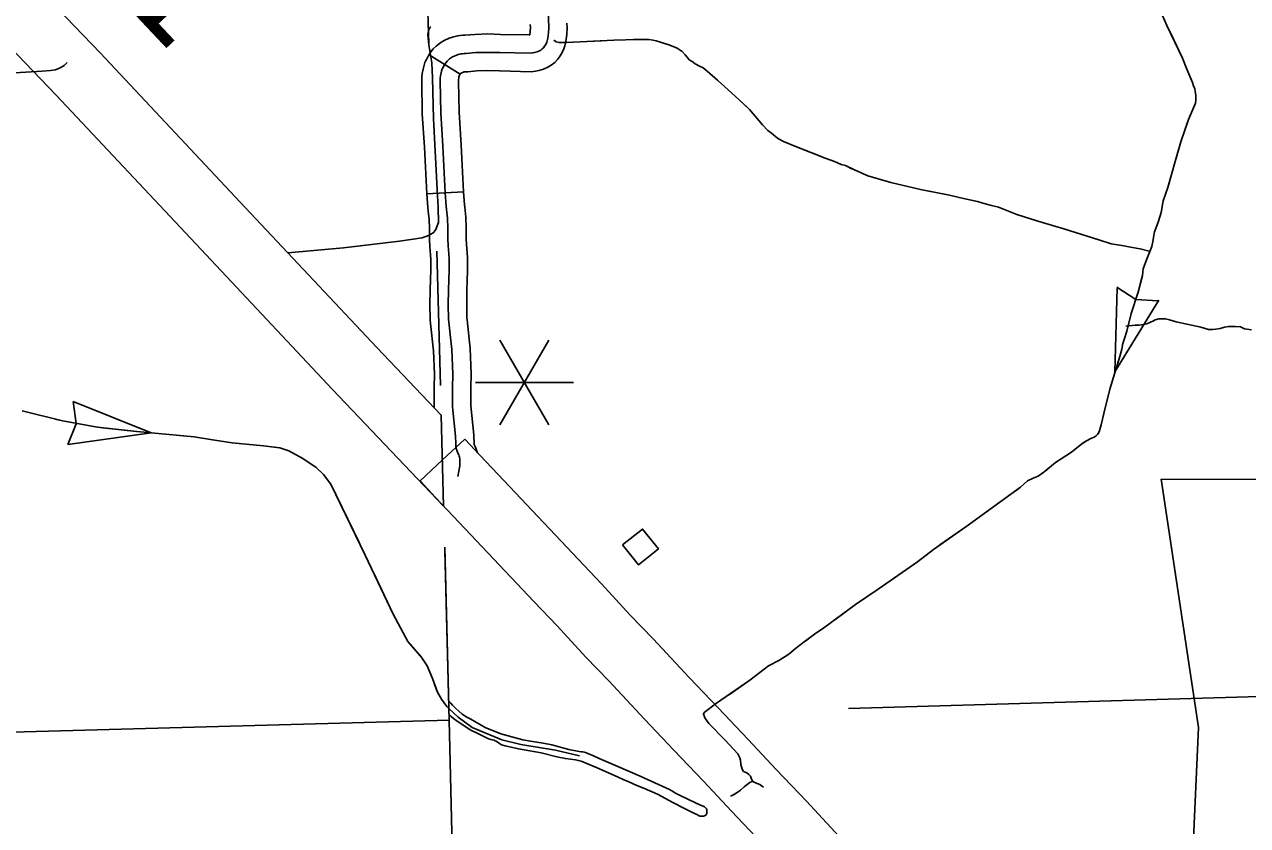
# Model space of a CAD drawing. Extents: x 1084508 to 1142749, y 1057638 to 1093403.
# Drawn here: x 1110633 to 1112202, y 1075717 to 1076745 of the extents above; entities that cross this region are included whole.
import ezdxf

# ---------------------------------------------------------------- set-up
doc = ezdxf.new("R2010")
doc.units = 0
for name, color, linetype in [('Level 10', 7, 'Continuous'), ('Level 2', 7, 'Continuous'), ('Level 21', 7, 'Continuous'), ('Level 32', 7, 'Continuous'), ('Level 33', 7, 'Continuous'), ('Level 34', 7, 'Continuous'), ('Level 35', 7, 'Continuous'), ('Level 43', 7, 'Continuous'), ('Level 45', 7, 'Continuous'), ('Level 48', 7, 'Continuous'), ('Level 5', 7, 'Continuous'), ('Level 56', 7, 'Continuous'), ('Level 6', 7, 'Continuous')]:
    doc.layers.add(name, color=color, linetype=linetype)

msp = doc.modelspace()

# ---------------------------------------------------------------- linework, layer by layer
at = {"layer": 'Level 10'}
for p, q in [((1111197.9, 1076212.6), (1111169.3, 1076185.7)), ((1111169.3, 1076185.7), (1111140.7, 1076158.9))]:
    msp.add_line(p, q, dxfattribs=at)
for points in [[(1110331.9, 1077600.8), (1110333.8, 1077570.7), (1110334.4, 1077535.9), (1110339.6, 1077344.8), (1110345.4, 1077128.6), (1110345.7, 1077113.8), (1110346.7, 1077098.3), (1110348.7, 1077080), (1110351.1, 1077063.1), (1110354.8, 1077045.6), (1110360.4, 1077027.1), (1110367.2, 1077009.8), (1110378.2, 1076986), (1110390.6, 1076964.7), (1110404.8, 1076944.3), (1110425.6, 1076918.2), (1110451.8, 1076889.2), (1110534.2, 1076801.5), (1110584.8, 1076746.7), (1110673.9, 1076653.8), (1110852.9, 1076463), (1111028.2, 1076276), (1111170.9, 1076126.4)], [(1111170.9, 1076126.4), (1111167.8, 1076243.4), (1111085.2, 1076329.9), (1110910.1, 1076516.7), (1110730.8, 1076707.9), (1110641.9, 1076800.4), (1110591.6, 1076855), (1110509.5, 1076942.3), (1110485.5, 1076968.9), (1110467.8, 1076991.2), (1110456.9, 1077006.9), (1110447.9, 1077022.3), (1110439.3, 1077040.7), (1110434.6, 1077052.8), (1110430.9, 1077064.9), (1110428.5, 1077076.7), (1110426.6, 1077089.8), (1110424.9, 1077105.2), (1110424.1, 1077117.2), (1110423.8, 1077130.5), (1110418, 1077346.9), (1110412.8, 1077537.6), (1110412.2, 1077573.8), (1110410.2, 1077605.7)], [(1111217.8, 1076191.4), (1111197.9, 1076212.6)], [(1111688.1, 1075691.8), (1111636.2, 1075747.7), (1111597.3, 1075788.7), (1111561.5, 1075827.2), (1111523, 1075867.6), (1111485.8, 1075906.8), (1111439.7, 1075956.3), (1111410.3, 1075986.7), (1111373.6, 1076026.7), (1111343.3, 1076058.3), (1111255.2, 1076151.6), (1111217.8, 1076191.4)], [(1111140.7, 1076158.9), (1111160.6, 1076137.7)], [(1111160.6, 1076137.7), (1111198.1, 1076097.8), (1111286.4, 1076004.2), (1111316.4, 1075973), (1111353.2, 1075932.9), (1111382.7, 1075902.3), (1111428.6, 1075853.1), (1111466.1, 1075813.5), (1111504.4, 1075773.4), (1111540.1, 1075735), (1111579, 1075694)]]:
    msp.add_lwpolyline(points, dxfattribs=at)
at = {"layer": 'Level 2'}
for points in [[(1111166.7, 1076281.5), (1111162.1, 1076453.7)], [(1111251.9, 1072579.9), (1111228.6, 1073336.9), (1111222.3, 1073569.6), (1111212.6, 1074189.7), (1111190.8, 1075311.9), (1111178.2, 1075851.7), (1111172.3, 1076074)], [(1111252.3, 1072568.1), (1111228.6, 1073336.9), (1111222.3, 1073569.6), (1111212.6, 1074189.7), (1111190.8, 1075311.9), (1111178.2, 1075851.7), (1111172.4, 1076069.7)]]:
    msp.add_lwpolyline(points, dxfattribs=at)
at = {"layer": 'Level 21'}
for p, q in [((1112139.1, 1075842.3), (1112091.3, 1076160.9)), ((1112117.8, 1075359), (1112139.1, 1075842.3))]:
    msp.add_line(p, q, dxfattribs=at)
msp.add_lwpolyline([(1112091.3, 1076160.9), (1113046.4, 1076160.4)], dxfattribs=at)
at = {"layer": 'Level 32'}
for p, q in [((1111192, 1076680.6), (1111152.3, 1076705.8)), ((1111196.5, 1076530), (1111149.5, 1076527.4))]:
    msp.add_line(p, q, dxfattribs=at)
for points in [[(1111173, 1076528.7), (1111169.8, 1076588.4), (1111167.2, 1076631), (1111166.5, 1076671.7), (1111166.6, 1076675.4), (1111166.9, 1076678.7), (1111167.6, 1076682.4), (1111168.2, 1076684.8), (1111168.5, 1076685.9), (1111168.8, 1076687), (1111169.2, 1076687.8), (1111169.4, 1076688.2), (1111169.7, 1076688.8), (1111171.4, 1076692.1), (1111172.5, 1076693.7), (1111173.7, 1076695.4), (1111175.3, 1076697.5), (1111177.1, 1076699.2), (1111178.5, 1076700.4), (1111179.6, 1076701.3), (1111182.5, 1076703), (1111186.6, 1076704.9), (1111189.5, 1076705.9), (1111191.6, 1076706.5), (1111193.4, 1076706.9), (1111195.1, 1076707.1), (1111197.4, 1076707.3), (1111200, 1076707.5), (1111212.2, 1076708.4), (1111227.6, 1076708.8), (1111243.2, 1076708.4), (1111281.9, 1076707.6), (1111285, 1076708), (1111287.5, 1076708.5), (1111290.8, 1076709.4), (1111293.8, 1076710.7), (1111295.7, 1076711.8), (1111297.5, 1076713.2), (1111298.9, 1076714.7), (1111300.4, 1076716.7), (1111301.9, 1076718.9), (1111303.1, 1076721.7), (1111303.6, 1076723.4), (1111304.5, 1076727), (1111305.4, 1076733.8), (1111305.7, 1076740.5), (1111304.9, 1076763.1)], [(1111192, 1076680.6), (1111192.1, 1076680.6), (1111192.7, 1076681.5), (1111192.9, 1076681.7), (1111193.1, 1076682), (1111193.4, 1076682.1), (1111195.3, 1076683), (1111196.6, 1076683.4), (1111197.4, 1076683.6), (1111197.6, 1076683.7), (1111197.8, 1076683.7), (1111199.4, 1076683.9), (1111201.8, 1076684), (1111213.3, 1076684.9), (1111227.6, 1076685.3), (1111242.6, 1076684.9), (1111283.2, 1076684), (1111288.7, 1076684.7), (1111293, 1076685.5), (1111298.8, 1076687.2), (1111304.5, 1076689.7), (1111308.8, 1076692.2), (1111313.4, 1076695.7), (1111316.9, 1076699.5), (1111319.7, 1076703), (1111322.7, 1076707.7), (1111325.2, 1076713.5), (1111326.3, 1076717.2), (1111327.7, 1076722.7), (1111328.8, 1076731.6), (1111329.3, 1076740.3), (1111329.1, 1076746.3)], [(1111152.3, 1076705.8), (1111152.9, 1076706.8), (1111154.7, 1076709.4), (1111157.7, 1076713.2), (1111161.4, 1076716.8), (1111163.6, 1076718.6), (1111166.1, 1076720.7), (1111171.6, 1076723.9), (1111178, 1076726.8), (1111182.5, 1076728.3), (1111185.7, 1076729.3), (1111189.1, 1076730), (1111192.3, 1076730.5), (1111195.5, 1076730.8), (1111198.3, 1076731), (1111211, 1076731.9), (1111227.6, 1076732.4), (1111243.7, 1076731.9), (1111280.6, 1076731.1), (1111281.3, 1076731.2), (1111281.3, 1076731.3), (1111281.9, 1076735.9), (1111282.2, 1076740.7), (1111282, 1076744.6)], [(1111149.5, 1076527.4), (1111146.3, 1076587), (1111143.6, 1076630.1), (1111143, 1076671.8), (1111143.1, 1076676.8), (1111143.6, 1076681.8), (1111144.5, 1076687.4), (1111145.4, 1076690.7), (1111145.9, 1076692.5), (1111146.9, 1076695.6), (1111147.8, 1076697.5), (1111148.1, 1076698.3), (1111148.8, 1076699.6), (1111151.1, 1076703.9), (1111152.3, 1076705.8)], [(1111196.5, 1076530), (1111193.3, 1076589.7), (1111190.7, 1076631.9), (1111190.1, 1076671.6), (1111190.1, 1076674), (1111190.3, 1076675.6), (1111190.6, 1076677.4), (1111190.9, 1076678.5), (1111191.8, 1076680.2), (1111192, 1076680.6)]]:
    msp.add_lwpolyline(points, dxfattribs=at)
at = {"layer": 'Level 33'}
for points in [[(1111155.7, 1076695.5), (1111151.9, 1076718.4), (1111150.6, 1076731.9), (1111151.4, 1076737), (1111153.3, 1076740.6), (1111154.4, 1076741.6)], [(1111160.6, 1076480.8), (1111164.5, 1076490.4), (1111163.9, 1076509.6), (1111162.5, 1076533), (1111157.9, 1076623.5), (1111156.5, 1076676), (1111155.7, 1076695.5)], [(1110971.2, 1076451.6), (1111042.3, 1076457.9), (1111114.2, 1076466.5), (1111143.6, 1076470.9), (1111151.7, 1076473.6), (1111157.6, 1076477.2), (1111160.6, 1076480.8), (1111161.4, 1076482.2)]]:
    msp.add_lwpolyline(points, dxfattribs=at)
at = {"layer": 'Level 34'}
msp.add_lwpolyline([(1110688, 1076695.8), (1110684.3, 1076692.1), (1110679.2, 1076688.9), (1110673, 1076686.5), (1110666.6, 1076685.7), (1110656.1, 1076684.6), (1110620.9, 1076682.5), (1110448.7, 1076676), (1110386.3, 1076674.1), (1110371, 1076673.3), (1110362.1, 1076671.7), (1110355.8, 1076670.3)], dxfattribs=at)
at = {"layer": 'Level 35'}
msp.add_lwpolyline([(1111177.6, 1075876.3), (1111180.2, 1075873.5), (1111182.5, 1075871.1), (1111186.7, 1075866.7), (1111190.4, 1075863.3), (1111194.9, 1075859.5), (1111200.5, 1075855.5), (1111205.6, 1075853), (1111224.2, 1075842.4), (1111244.3, 1075834.5), (1111272.6, 1075826.8), (1111282.2, 1075824.7), (1111298.6, 1075822.2), (1111309.6, 1075820.3), (1111331.4, 1075814.2), (1111344.8, 1075811.8), (1111347.9, 1075811.3), (1111349.3, 1075811.1), (1111351.2, 1075810.8), (1111352.9, 1075810.2), (1111356, 1075809.1), (1111362.2, 1075806.4), (1111370.6, 1075802.7), (1111394.2, 1075792.4), (1111423.2, 1075780.1), (1111446.4, 1075769.5), (1111460.6, 1075763), (1111463.4, 1075761.2), (1111468.3, 1075758.3), (1111474.1, 1075755.3), (1111493.8, 1075745.6), (1111500.4, 1075742.9), (1111503.8, 1075741.3), (1111505.3, 1075740.6), (1111506.1, 1075740.1), (1111507.1, 1075739), (1111508, 1075738), (1111508.3, 1075737.2), (1111508.4, 1075736.4), (1111508.4, 1075735.6), (1111508.4, 1075733.9), (1111508.4, 1075733.2), (1111508.4, 1075732.3), (1111508.1, 1075731.2), (1111507.8, 1075730.5), (1111507.2, 1075730), (1111506.3, 1075729.4), (1111505.3, 1075728.9), (1111504.4, 1075728.6), (1111503, 1075728.6), (1111502.1, 1075728.6), (1111500.8, 1075728.6), (1111500, 1075728.8), (1111498.7, 1075729.3), (1111496.5, 1075730.2), (1111490.1, 1075733.4), (1111478.9, 1075739), (1111465, 1075746.4), (1111445.2, 1075756.7), (1111428.4, 1075764), (1111418.6, 1075768.2), (1111408.3, 1075772.6), (1111401.4, 1075775.7), (1111393.9, 1075779), (1111368, 1075790.7), (1111347.2, 1075799.2), (1111345.4, 1075799.8), (1111343.6, 1075800.2), (1111340.1, 1075800.8), (1111327.1, 1075802.5), (1111316.2, 1075804.7), (1111296.2, 1075809.8), (1111266.9, 1075815), (1111249.9, 1075818.8), (1111245.3, 1075820.2), (1111242.4, 1075821.8), (1111238.3, 1075824.7), (1111236.9, 1075825.5), (1111235.6, 1075826.1), (1111233.4, 1075826.6), (1111231.4, 1075827.2), (1111228.6, 1075828.1), (1111224, 1075830.1), (1111214.1, 1075835), (1111205.7, 1075839), (1111188.4, 1075850.4), (1111183.7, 1075854), (1111180.8, 1075856.1), (1111178.8, 1075857.7), (1111177.6, 1075858.8)], dxfattribs=at)
at = {"layer": 'Level 43'}
for p, q in [((1112031.6, 1076299), (1112034.6, 1076406.7)), ((1112034.5, 1076407.4), (1112058.6, 1076391.8)), ((1112031.6, 1076299), (1112088.1, 1076390.7)), ((1112087.5, 1076390.1), (1112058.9, 1076391.7)), ((1110795.6, 1076220.5), (1110695.8, 1076260.9)), ((1110695.8, 1076260.9), (1110699.8, 1076232.5)), ((1110699.7, 1076232.2), (1110689, 1076205.6)), ((1110689, 1076205.6), (1110795.6, 1076220.5))]:
    msp.add_line(p, q, dxfattribs=at)
for points in [[(1112089.7, 1076763.9), (1112098.7, 1076743.2), (1112118.7, 1076701.4), (1112124, 1076687.3), (1112131.2, 1076670.3), (1112132.9, 1076665.8), (1112134.5, 1076661.8), (1112134.9, 1076658.6), (1112135.8, 1076653.8), (1112135.8, 1076651.2), (1112135.7, 1076647.4), (1112135.1, 1076643.5), (1112132.9, 1076637.6), (1112126.3, 1076622.7), (1112116.5, 1076594.1), (1112109.2, 1076568.6), (1112099.8, 1076535.4), (1112093.7, 1076518.4), (1112091.4, 1076503.5), (1112087.5, 1076490.8), (1112082.5, 1076478.6), (1112081.7, 1076474.3), (1112080.8, 1076468.3), (1112079.2, 1076459.7), (1112076.8, 1076453.3), (1112072.3, 1076442.5), (1112068.3, 1076431.2), (1112067.1, 1076422.4), (1112061.8, 1076400.9), (1112052.9, 1076373.8), (1112047.2, 1076351.2), (1112044.3, 1076341.6), (1112042.1, 1076335.4), (1112040.8, 1076327.9), (1112038.3, 1076318.3), (1112025.5, 1076276.5), (1112017.5, 1076245.3), (1112014.3, 1076230.9)], [(1112104, 1076732.2), (1112118.7, 1076701.4), (1112124, 1076687.3), (1112131.2, 1076670.3), (1112132.9, 1076665.8), (1112134.5, 1076661.8), (1112134.9, 1076658.6), (1112135.8, 1076653.8), (1112135.8, 1076651.2), (1112135.7, 1076647.4), (1112135.1, 1076643.5), (1112132.9, 1076637.6), (1112126.3, 1076622.7), (1112124.2, 1076616.6)], [(1111312.1, 1076724.6), (1111315.1, 1076722.3), (1111318.9, 1076721.3), (1111328.7, 1076721.3), (1111389.4, 1076724.4), (1111419.6, 1076725.3), (1111434.3, 1076725.1), (1111439.5, 1076724.6), (1111443.5, 1076723.7), (1111449.2, 1076721.8), (1111460.9, 1076718.2), (1111470.3, 1076714.2), (1111476.8, 1076709.7), (1111480.8, 1076705.4), (1111483.4, 1076702.5), (1111486, 1076699), (1111489.6, 1076697.1), (1111493.4, 1076694), (1111499.3, 1076690.9), (1111503.6, 1076688.8), (1111509, 1076684.7), (1111530.9, 1076665.2), (1111549.8, 1076647.9), (1111563.1, 1076635.6), (1111580, 1076615.8), (1111586.9, 1076608.7), (1111591.4, 1076605.2), (1111594, 1076603), (1111597.1, 1076600.4), (1111600.6, 1076598), (1111607, 1076594.5), (1111623.6, 1076587.6), (1111660.4, 1076572.9), (1111672.1, 1076568.6), (1111680.6, 1076565), (1111686.3, 1076563.4), (1111697.7, 1076557.9), (1111715, 1076550.3), (1111744.4, 1076541.7), (1111782.4, 1076532.9), (1111819.7, 1076525.6), (1111837.9, 1076521.3), (1111855.7, 1076517.3), (1111861, 1076515.8), (1111867.4, 1076513.9), (1111873.5, 1076512.3), (1111882.6, 1076510.1), (1111906.1, 1076500.9), (1111931.9, 1076492.6), (1111966.3, 1076482.4), (1112011.2, 1076468.3), (1112027.1, 1076463.1), (1112043.3, 1076460.4), (1112052.1, 1076458.7), (1112064.3, 1076456.5), (1112077.4, 1076453.2)], [(1111327.6, 1076721.3), (1111373.2, 1076723.6)], [(1111414.6, 1076725.2), (1111419.6, 1076725.3), (1111434.3, 1076725.1), (1111439.5, 1076724.6), (1111443.5, 1076723.7), (1111449.2, 1076721.8), (1111460.9, 1076718.2), (1111470.3, 1076714.2), (1111476.8, 1076709.7), (1111480.8, 1076705.4), (1111483.4, 1076702.5), (1111486, 1076699), (1111489.6, 1076697.1), (1111493.4, 1076694), (1111499.3, 1076690.9), (1111503.6, 1076688.8), (1111509, 1076684.7), (1111522.2, 1076673)], [(1111552.8, 1076645.1), (1111563.1, 1076635.6), (1111580, 1076615.8), (1111586.9, 1076608.7), (1111591.4, 1076605.2), (1111594, 1076603), (1111597.1, 1076600.4), (1111600.6, 1076598), (1111607, 1076594.5), (1111623.6, 1076587.6), (1111653, 1076575.8)], [(1112111.6, 1076577.1), (1112109.2, 1076568.6), (1112099.8, 1076535.4), (1112093.7, 1076518.4), (1112091.4, 1076503.5), (1112087.5, 1076490.8), (1112082.5, 1076478.6), (1112081.7, 1076474.3), (1112080.8, 1076468.3), (1112079.2, 1076459.7), (1112078.5, 1076457.7)], [(1111691.6, 1076560.8), (1111697.7, 1076557.9), (1111715, 1076550.3), (1111744.4, 1076541.7), (1111782.4, 1076532.9), (1111810.8, 1076527.3)], [(1111851.3, 1076518.3), (1111855.7, 1076517.3), (1111861, 1076515.8), (1111867.4, 1076513.9), (1111873.5, 1076512.3), (1111882.6, 1076510.1), (1111906.1, 1076500.9), (1111931.9, 1076492.6), (1111966.3, 1076482.4), (1111969.8, 1076481.3)], [(1112009.3, 1076468.9), (1112011.2, 1076468.3), (1112027.1, 1076463.1), (1112043.3, 1076460.4), (1112052.1, 1076458.7), (1112064.3, 1076456.5), (1112077.4, 1076453.2)], [(1112066.1, 1076418.4), (1112061.8, 1076400.9), (1112052.9, 1076373.8), (1112047.2, 1076351.2), (1112044.3, 1076341.6), (1112042.1, 1076335.4), (1112040.8, 1076327.9), (1112038.3, 1076318.3), (1112032.3, 1076298.9)], [(1112207.1, 1076352.9), (1112198.3, 1076354.1), (1112192.9, 1076356.7), (1112186.3, 1076356.9), (1112181.1, 1076356.9), (1112177.4, 1076356.9), (1112172.3, 1076356.1), (1112166.9, 1076354.4), (1112161.2, 1076353.5), (1112157.4, 1076353.2), (1112152, 1076353.2), (1112142.3, 1076356.1), (1112110.6, 1076363.2), (1112102, 1076365.5), (1112096.6, 1076366.9), (1112093.2, 1076366.9), (1112088.3, 1076366.7), (1112083.5, 1076365.5), (1112081.2, 1076364.4), (1112077.5, 1076362.4), (1112072.9, 1076360.4), (1112068.9, 1076359.5), (1112062.9, 1076358.7), (1112057.8, 1076358.7), (1112046, 1076357.5)], [(1112181.6, 1076356.9), (1112181.1, 1076356.9), (1112177.4, 1076356.9), (1112172.3, 1076356.1), (1112166.9, 1076354.4), (1112161.2, 1076353.5), (1112157.4, 1076353.2), (1112152, 1076353.2), (1112142.3, 1076356.1), (1112110.6, 1076363.2), (1112102, 1076365.5), (1112096.6, 1076366.9), (1112093.2, 1076366.9), (1112088.3, 1076366.7), (1112083.5, 1076365.5), (1112081.2, 1076364.4), (1112077.5, 1076362.4), (1112072.9, 1076360.4), (1112068.9, 1076359.5), (1112062.9, 1076358.7), (1112060.9, 1076358.7)], [(1112021, 1076259), (1112017.5, 1076245.3), (1112014.3, 1076230.9), (1112011.8, 1076221.8), (1112010.6, 1076219.6), (1112009.6, 1076218.3), (1112008, 1076216.9), (1112005.4, 1076215.2), (1112000.9, 1076213.2), (1111995.5, 1076210.5), (1111992.6, 1076208.6)], [(1110630.3, 1076248.7), (1110682, 1076236.1), (1110726.8, 1076227.9), (1110777.3, 1076222.2), (1110851.1, 1076215.3), (1110874.4, 1076211.5), (1110899.6, 1076207.7), (1110940, 1076203.9), (1110960.8, 1076201.4), (1110972.2, 1076197.6), (1110990.5, 1076187.5), (1111007.5, 1076176.1), (1111017, 1076167.3), (1111026.2, 1076154.5), (1111070.3, 1076063.6), (1111106.3, 1075987.9), (1111125.2, 1075952.6), (1111142.2, 1075933), (1111149.8, 1075921.6), (1111156.7, 1075905.2), (1111163, 1075887.6), (1111168.1, 1075878.7), (1111175.2, 1075869.4), (1111177.8, 1075866.9)], [(1110672.8, 1076238.3), (1110682, 1076236.1), (1110726.8, 1076227.9), (1110733.9, 1076227.1)], [(1112014.3, 1076230.9), (1112011.8, 1076221.8), (1112010.6, 1076219.6), (1112009.6, 1076218.3), (1112008, 1076216.9), (1112005.4, 1076215.2), (1112000.9, 1076213.2), (1111995.5, 1076210.5), (1111989.4, 1076206.6), (1111976.1, 1076195.8), (1111955.5, 1076182.6), (1111940.9, 1076170), (1111933.3, 1076164.9), (1111926.9, 1076162.6), (1111919.7, 1076158.8), (1111911, 1076150.9), (1111898.4, 1076141.7), (1111867.1, 1076119.1), (1111840.7, 1076100.1), (1111799.2, 1076070.8), (1111778.8, 1076055), (1111728.4, 1076020.1), (1111699.2, 1076000.2), (1111658.6, 1075970.4), (1111646.7, 1075962.1), (1111633.2, 1075952.2), (1111622.1, 1075943.9), (1111613.8, 1075936.6), (1111600.8, 1075928.4), (1111587.8, 1075921.5), (1111563.6, 1075903), (1111521.1, 1075873.7), (1111504.9, 1075861.5), (1111504.1, 1075859.6), (1111504.9, 1075857.3), (1111505.9, 1075854.8), (1111510.9, 1075847.4), (1111532.2, 1075826.2), (1111548.4, 1075808.7), (1111551, 1075803.6), (1111551.7, 1075800.6), (1111552.1, 1075795), (1111553.9, 1075789), (1111555.6, 1075786.1), (1111560, 1075784.2), (1111562.3, 1075782.3), (1111564.6, 1075779.8), (1111565.8, 1075776.3), (1111567.7, 1075773.2), (1111571, 1075771.3), (1111576.6, 1075769.2), (1111581.2, 1075765.9)], [(1110733.9, 1076227.1), (1110776.8, 1076222.2)], [(1110836.9, 1076216.6), (1110851.1, 1076215.3), (1110874.4, 1076211.5), (1110899.6, 1076207.7), (1110940, 1076203.9), (1110960.2, 1076201.4)], [(1111992.6, 1076208.6), (1111989.4, 1076206.6), (1111976.1, 1076195.8), (1111955.5, 1076182.6), (1111942.8, 1076171.6)], [(1110997.1, 1076183.1), (1111007.5, 1076176.1), (1111017, 1076167.3), (1111026.2, 1076154.5), (1111062.5, 1076079.8)], [(1111908.5, 1076149.1), (1111898.4, 1076141.7), (1111867.1, 1076119.1), (1111840.7, 1076100.1), (1111807.5, 1076076.7)], [(1111080.4, 1076042.4), (1111106.3, 1075987.9), (1111125.2, 1075952.6), (1111140.9, 1075934.6)], [(1111774.3, 1076051.9), (1111728.4, 1076020.1), (1111699.2, 1076000.2), (1111672.5, 1075980.6)], [(1111638.9, 1075956.3), (1111633.2, 1075952.2), (1111622.1, 1075943.9), (1111613.8, 1075936.6), (1111600.8, 1075928.4), (1111587.8, 1075921.5), (1111563.6, 1075903), (1111537.4, 1075884.9)], [(1111159.4, 1075897.8), (1111163, 1075887.6), (1111168.1, 1075878.7), (1111175.2, 1075869.4), (1111177.8, 1075866.9)], [(1111177.8, 1075866.9), (1111189.7, 1075855.5), (1111207.7, 1075842.3), (1111245.5, 1075826.5), (1111270.1, 1075820.5), (1111314.6, 1075813.2), (1111345.1, 1075806)], [(1111504.4, 1075860.3), (1111504.1, 1075859.6), (1111504.9, 1075857.3), (1111505.9, 1075854.8), (1111510.9, 1075847.4), (1111532.2, 1075826.2), (1111548.4, 1075808.7), (1111551, 1075803.6), (1111551.7, 1075800.6), (1111552.1, 1075795), (1111553.9, 1075789), (1111555.6, 1075786.1), (1111560, 1075784.2), (1111562.3, 1075782.3), (1111564.6, 1075779.8), (1111565.8, 1075776.3), (1111567.7, 1075773.2), (1111571, 1075771.3), (1111576.6, 1075769.2), (1111579.2, 1075767.3)], [(1111567.7, 1075773.2), (1111563.9, 1075772.2), (1111556.2, 1075766.1), (1111551.7, 1075762.2), (1111546, 1075758), (1111541.1, 1075755.1), (1111539, 1075754.5)]]:
    msp.add_lwpolyline(points, dxfattribs=at)
at = {"layer": 'Level 45'}
for points in [[(1111149.5, 1076527.4), (1111150.8, 1076509.7), (1111151.2, 1076505.4), (1111151.7, 1076501.2), (1111152.2, 1076494.6), (1111152.7, 1076482.3), (1111153, 1076468.5), (1111153.3, 1076459.4), (1111154, 1076448.8), (1111154.4, 1076442.5), (1111154.5, 1076436.5), (1111154.5, 1076430.1), (1111153.5, 1076404.2), (1111153.4, 1076385.2), (1111153.8, 1076365), (1111154.2, 1076360.8)], [(1111173, 1076528.7), (1111174.3, 1076511.4), (1111174.6, 1076507.7), (1111175.1, 1076503.5), (1111175.7, 1076495.9), (1111176.2, 1076483), (1111176.5, 1076469.3), (1111176.9, 1076460.7), (1111177.5, 1076450.3), (1111177.9, 1076443.5), (1111178.1, 1076436.6), (1111178, 1076429.6), (1111177.1, 1076403.7), (1111176.9, 1076385.3), (1111177.3, 1076366.4), (1111181.3, 1076327.3), (1111182.6, 1076296), (1111182.2, 1076278.4), (1111182.2, 1076254.1), (1111186, 1076216.4), (1111186.5, 1076206.8), (1111186.7, 1076202.9), (1111186.8, 1076201.5), (1111187, 1076200.4), (1111187.4, 1076199.3), (1111187.7, 1076198.3), (1111189.3, 1076194.5), (1111190.3, 1076192.2), (1111190.9, 1076190.6), (1111191.3, 1076189.2), (1111191.6, 1076187.2), (1111191.7, 1076185.7), (1111191.8, 1076182.6), (1111191.7, 1076179.7), (1111191.6, 1076177.7), (1111191.2, 1076176), (1111190.4, 1076171.5), (1111189.2, 1076164.6)], [(1111196.5, 1076530), (1111197.8, 1076513.2), (1111198, 1076510), (1111198.6, 1076505.8), (1111199.2, 1076497.3), (1111199.7, 1076483.7), (1111200, 1076470), (1111200.4, 1076461.9), (1111201, 1076451.8), (1111201.5, 1076444.5), (1111201.6, 1076436.7), (1111201.6, 1076429), (1111200.6, 1076403.2), (1111200.5, 1076385.4), (1111200.8, 1076367.8), (1111201, 1076365.6)], [(1111154.2, 1076360.8), (1111157.8, 1076325.6), (1111159, 1076295.7), (1111158.7, 1076278.7), (1111158.7, 1076253.6)], [(1111201, 1076365.6), (1111204.8, 1076328.9), (1111206.1, 1076296.2), (1111205.8, 1076278.2), (1111205.8, 1076255.2), (1111209.5, 1076218.2), (1111210.1, 1076205.8)], [(1111210.1, 1076205.8), (1111210.9, 1076203.8), (1111212.2, 1076200.9), (1111214.3, 1076195.1)]]:
    msp.add_lwpolyline(points, dxfattribs=at)
at = {"layer": 'Level 48'}
for p, q in [((1111305.9, 1076339.5), (1111243.1, 1076230.7)), ((1111243.1, 1076339.5), (1111305.9, 1076230.7)), ((1111211.7, 1076285.1), (1111337.3, 1076285.1))]:
    msp.add_line(p, q, dxfattribs=at)
at = {"layer": 'Level 5'}
msp.add_lwpolyline([(1112744.8, 1075897.5), (1111690.4, 1075866.7)], dxfattribs=at)
at = {"layer": 'Level 56'}
msp.add_lwpolyline([(1111400.5, 1076076.7), (1111426, 1076097.1), (1111446.5, 1076071.5), (1111420.9, 1076051.1)], close=True, dxfattribs=at)
at = {"layer": 'Level 6'}
for points in [[(1111149.9, 1076789.9), (1111151.9, 1076719.5)], [(1111178.2, 1075851.7), (1110414.5, 1075830.9)]]:
    msp.add_lwpolyline(points, dxfattribs=at)

# ---------------------------------------------------------------- texts
at = {"layer": 'Level 48'}
msp.add_text('1.1', height=132.58, rotation=313.292, dxfattribs=at).set_placement((1110652.3, 1076887.3))

doc.saveas('drawing.dxf')
